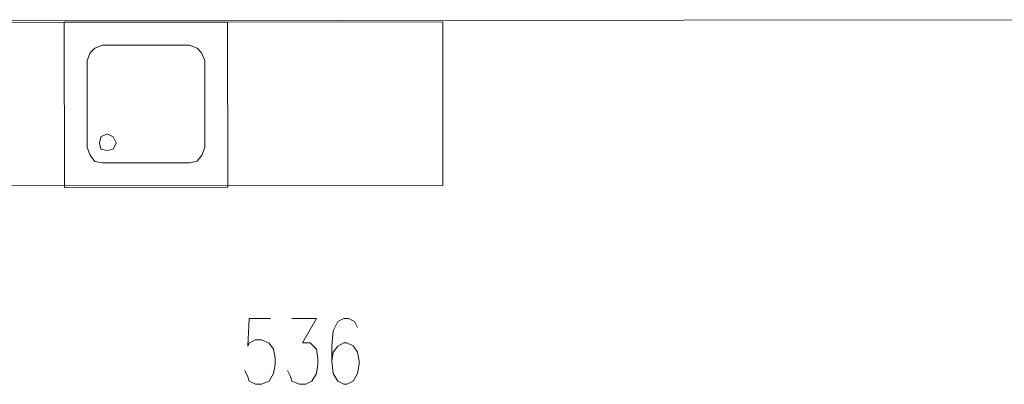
# Model space of a CAD drawing. Header units: inches. Extents: x -5850 to 5646, y 8947 to 13007.
# Tile 378 of 548: x -1839 to -1566, y 10057 to 10157. Entities that reach past the tile are written whole.
import ezdxf

# ---------------------------------------------------------------- set-up
doc = ezdxf.new("R2010")
doc.units = ezdxf.units.IN
doc.header["$MEASUREMENT"] = 0
doc.layers.add('at_Entity', color=7, linetype='Continuous')
doc.layers.add('at_Rect', color=7, linetype='Continuous')

msp = doc.modelspace()

# ---------------------------------------------------------------- linework, layer by layer
at = {"layer": 'at_Entity', "color": 7, "lineweight": 20}
for p, q in [((-2027.99, 10157.01), (-1493.23, 10157.48)), ((-1818.05, 10149.59), (-1815.94, 10150.44)), ((-1815.94, 10150.44), (-1791.86, 10150.46)), ((-1791.86, 10150.46), (-1789.75, 10149.61)), ((-1820.16, 10146.21), (-1819.32, 10148.32)), ((-1819.32, 10148.32), (-1818.05, 10149.59)), ((-1789.75, 10149.61), (-1788.48, 10148.35)), ((-1788.48, 10148.35), (-1787.63, 10146.24)), ((-1820.16, 10146.21), (-1820.14, 10122.13)), ((-1787.61, 10122.16), (-1787.63, 10146.24)), ((-1816.34, 10125.09), (-1814.65, 10125.94)), ((-1814.65, 10125.94), (-1812.96, 10125.1)), ((-1816.76, 10123.4), (-1816.34, 10125.09)), ((-1816.33, 10121.71), (-1816.76, 10123.4)), ((-1812.96, 10125.1), (-1812.11, 10123.41)), ((-1812.11, 10123.41), (-1812.95, 10121.72)), ((-1819.29, 10120.02), (-1820.14, 10122.13)), ((-1818.02, 10118.33), (-1819.29, 10120.02)), ((-1814.64, 10121.29), (-1816.33, 10121.71)), ((-1812.95, 10121.72), (-1814.64, 10121.29)), ((-1788.46, 10120.05), (-1789.72, 10118.36)), ((-1787.61, 10122.16), (-1788.46, 10120.05)), ((-1815.91, 10117.91), (-1818.02, 10118.33)), ((-1815.91, 10117.91), (-1791.83, 10117.93)), ((-1789.72, 10118.36), (-1791.83, 10117.93)), ((-1775.32, 10074.86), (-1775.74, 10067.26)), ((-1769.41, 10074.87), (-1775.32, 10074.86)), ((-1763.49, 10074.87), (-1756.74, 10074.88)), ((-1756.74, 10074.88), (-1760.53, 10068.12)), ((-1750.82, 10074.04), (-1752.09, 10071.5)), ((-1749.13, 10074.89), (-1750.82, 10074.04)), ((-1747.86, 10074.89), (-1749.13, 10074.89)), ((-1746.17, 10074.04), (-1747.86, 10074.89)), ((-1745.33, 10072.36), (-1746.17, 10074.04)), ((-1752.09, 10071.5), (-1752.5, 10067.28)), ((-1775.74, 10067.26), (-1775.32, 10068.1)), ((-1775.32, 10068.1), (-1773.63, 10068.95)), ((-1773.63, 10068.95), (-1771.94, 10068.95)), ((-1771.94, 10068.95), (-1769.82, 10068.11)), ((-1769.82, 10068.11), (-1768.56, 10066.42)), ((-1760.53, 10068.12), (-1758.42, 10068.12)), ((-1758.42, 10068.12), (-1757.57, 10067.28)), ((-1749.12, 10068.13), (-1750.82, 10067.28)), ((-1748.28, 10068.13), (-1749.12, 10068.13)), ((-1746.59, 10067.29), (-1748.28, 10068.13)), ((-1768.56, 10066.42), (-1768.13, 10063.88)), ((-1757.57, 10067.28), (-1756.73, 10066.43)), ((-1756.73, 10066.43), (-1756.3, 10063.89)), ((-1752.5, 10067.28), (-1752.5, 10063.06)), ((-1752.08, 10065.59), (-1752.5, 10063.06)), ((-1750.82, 10067.28), (-1752.08, 10065.59)), ((-1745.32, 10065.59), (-1746.59, 10067.29)), ((-1744.9, 10063.06), (-1745.32, 10065.59)), ((-1768.13, 10063.88), (-1768.13, 10062.2)), ((-1756.3, 10063.89), (-1756.3, 10062.21)), ((-1752.5, 10063.06), (-1752.08, 10059.68)), ((-1744.9, 10062.22), (-1744.9, 10063.06)), ((-1775.73, 10058.81), (-1776.57, 10060.5)), ((-1768.13, 10062.2), (-1768.55, 10059.66)), ((-1763.9, 10058.82), (-1764.75, 10060.51)), ((-1756.3, 10062.21), (-1756.72, 10059.67)), ((-1745.32, 10059.68), (-1744.9, 10062.22)), ((-1775.31, 10057.54), (-1775.73, 10058.81)), ((-1773.62, 10056.7), (-1775.31, 10057.54)), ((-1769.81, 10057.55), (-1771.93, 10056.7)), ((-1768.55, 10059.66), (-1769.81, 10057.55)), ((-1763.48, 10057.55), (-1763.9, 10058.82)), ((-1761.36, 10056.71), (-1763.48, 10057.55)), ((-1757.99, 10057.56), (-1759.67, 10056.72)), ((-1756.72, 10059.67), (-1757.99, 10057.56)), ((-1752.08, 10059.68), (-1750.81, 10057.57)), ((-1750.81, 10057.57), (-1749.11, 10056.72)), ((-1748.27, 10056.73), (-1746.58, 10057.57)), ((-1746.58, 10057.57), (-1745.32, 10059.68)), ((-1771.93, 10056.7), (-1773.62, 10056.7)), ((-1759.67, 10056.72), (-1761.36, 10056.71)), ((-1749.11, 10056.72), (-1748.27, 10056.73))]:
    msp.add_line(p, q, dxfattribs=at)
at = {"layer": 'at_Rect', "color": 7, "lineweight": 20}
for p, q in [((-2027.99, 10156.58), (-1721.75, 10156.86)), ((-1826.5, 10156.76), (-1781.31, 10156.8)), ((-1826.5, 10156.76), (-1826.46, 10111.14)), ((-1781.27, 10111.18), (-1781.31, 10156.8)), ((-1721.71, 10111.66), (-1721.75, 10156.86)), ((-1721.71, 10111.66), (-2027.95, 10111.39)), ((-1781.27, 10111.18), (-1826.46, 10111.14))]:
    msp.add_line(p, q, dxfattribs=at)

doc.saveas('drawing.dxf')
